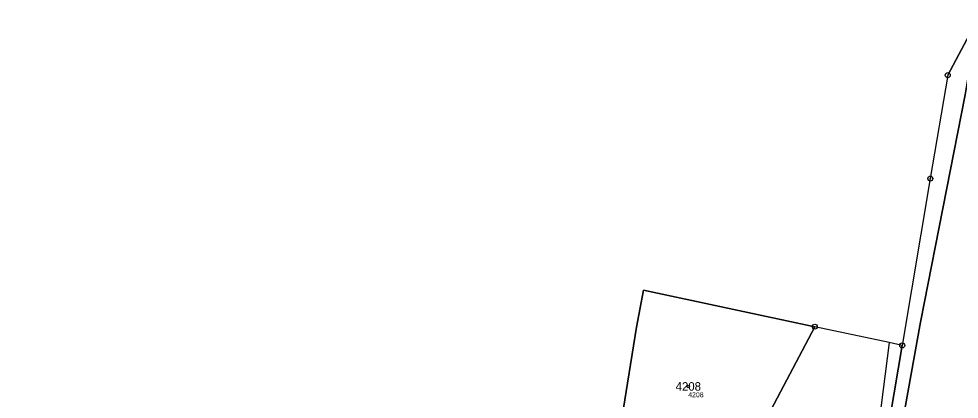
# Model space of a CAD drawing. Extents: x -761174 to -757114, y -1063806 to -1059397.
# Drawn here: x -759978.5 to -759790.8, y -1060089.9 to -1060014.1 of the extents above; entities that cross this region are included whole.
import ezdxf

# ---------------------------------------------------------------- set-up
doc = ezdxf.new("R2010")
doc.units = 0
for name, color, linetype in [('Definiční body', 7, 'Continuous'), ('Hranice parcel', 7, 'Continuous'), ('Parcelní čísla', 7, 'Continuous'), ('Polygon ku', 7, 'Continuous'), ('Polygon parcely', 7, 'Continuous'), ('Vnitřní kresba', 7, 'Continuous'), ('Značky bodu BP', 7, 'Continuous')]:
    doc.layers.add(name, color=color, linetype=linetype)

msp = doc.modelspace()

# ---------------------------------------------------------------- linework, layer by layer
at = {"layer": 'Definiční body'}
msp.add_circle((-759844.88, -1060087.38), 0.25, dxfattribs=at)
at = {"layer": 'Hranice parcel'}
for p, q in [((-759793.09, -1060025.34), (-759787.12, -1060014.11)), ((-759793.09, -1060025.34), (-759796.57, -1060045.95)), ((-759796.57, -1060045.95), (-759802.18, -1060079.2)), ((-759853.79, -1060068.18), (-759819.63, -1060075.47)), ((-759819.63, -1060075.47), (-759835.86, -1060106.21)), ((-759807.76, -1060112.21), (-759802.18, -1060079.2))]:
    msp.add_line(p, q, dxfattribs=at)
for points in [[(-759787.12, -1060014.11), (-759789.61, -1060029.28), (-759798.55, -1060074.57), (-759804.77, -1060109.23), (-759807.53, -1060146.72), (-759813.24, -1060172.29), (-759818.32, -1060197.38)], [(-759859.35, -1060101.19), (-759855.19, -1060075.6), (-759853.79, -1060068.18)], [(-759802.18, -1060079.2), (-759804.77, -1060078.65), (-759819.63, -1060075.47)]]:
    msp.add_lwpolyline(points, dxfattribs=at)
at = {"layer": 'Polygon ku'}
msp.add_lwpolyline([(-759787.12, -1060014.11), (-759793.09, -1060025.34), (-759796.57, -1060045.95), (-759802.18, -1060079.2), (-759804.77, -1060078.65), (-759819.63, -1060075.47), (-759853.79, -1060068.18), (-759855.19, -1060075.6), (-759859.35, -1060101.19), (-759863.21, -1060124.94), (-759867.32, -1060125.27), (-759865.97, -1060116.94), (-759901.28, -1060113.86), (-759917.62, -1060111.15), (-759945.84, -1060106.46), (-759966.43, -1060102.05), (-759983.22, -1060098.46)], dxfattribs=at)
at = {"layer": 'Polygon parcely'}
for points in [[(-759817.96, -1060165.49), (-759863.5, -1060185.49), (-759872.18, -1060189.3), (-759877.06, -1060191.44), (-759843.85, -1060196.29), (-759818.32, -1060197.38), (-759813.24, -1060172.29), (-759807.53, -1060146.72), (-759804.77, -1060109.23), (-759798.55, -1060074.57), (-759789.61, -1060029.28), (-759787.12, -1060014.11), (-759793.09, -1060025.34), (-759796.57, -1060045.95), (-759802.18, -1060079.2), (-759807.76, -1060112.21), (-759813.32, -1060145.16), (-759813.35, -1060145.33), (-759816.33, -1060164.77)], [(-759835.86, -1060106.21), (-759819.63, -1060075.47), (-759853.79, -1060068.18), (-759855.19, -1060075.6), (-759859.35, -1060101.19)], [(-759819.63, -1060075.47), (-759835.86, -1060106.21), (-759809.05, -1060111.93), (-759807.76, -1060112.21), (-759802.18, -1060079.2), (-759804.77, -1060078.65)]]:
    msp.add_lwpolyline(points, close=True, dxfattribs=at)
msp.add_lwpolyline([(-759789.61, -1060029.28), (-759798.55, -1060074.57), (-759804.77, -1060109.23), (-759807.53, -1060146.72), (-759813.24, -1060172.29), (-759818.32, -1060197.38), (-759795.6, -1060203.76), (-759779.51, -1060208.37)], dxfattribs=at)
at = {"layer": 'Vnitřní kresba'}
msp.add_line((-759804.77, -1060078.65), (-759809.05, -1060111.93), dxfattribs=at)
at = {"layer": 'Značky bodu BP'}
for centre, radius in [((-759793.09, -1060025.34), 0.5), ((-759793.09, -1060025.34), 0.0303), ((-759796.57, -1060045.95), 0.5), ((-759796.57, -1060045.95), 0.0303), ((-759819.63, -1060075.47), 0.5), ((-759819.63, -1060075.47), 0.0303), ((-759802.18, -1060079.2), 0.5), ((-759802.18, -1060079.2), 0.0303)]:
    msp.add_circle(centre, radius, dxfattribs=at)

# ---------------------------------------------------------------- texts
at = {"layer": 'Definiční body'}
msp.add_text('4208', height=1, dxfattribs=at).set_placement((-759844.88, -1060089.54))
at = {"layer": 'Parcelní čísla'}
msp.add_text('4208', height=1.7, dxfattribs=at).set_placement((-759847.39, -1060088.23))

doc.saveas('drawing.dxf')
